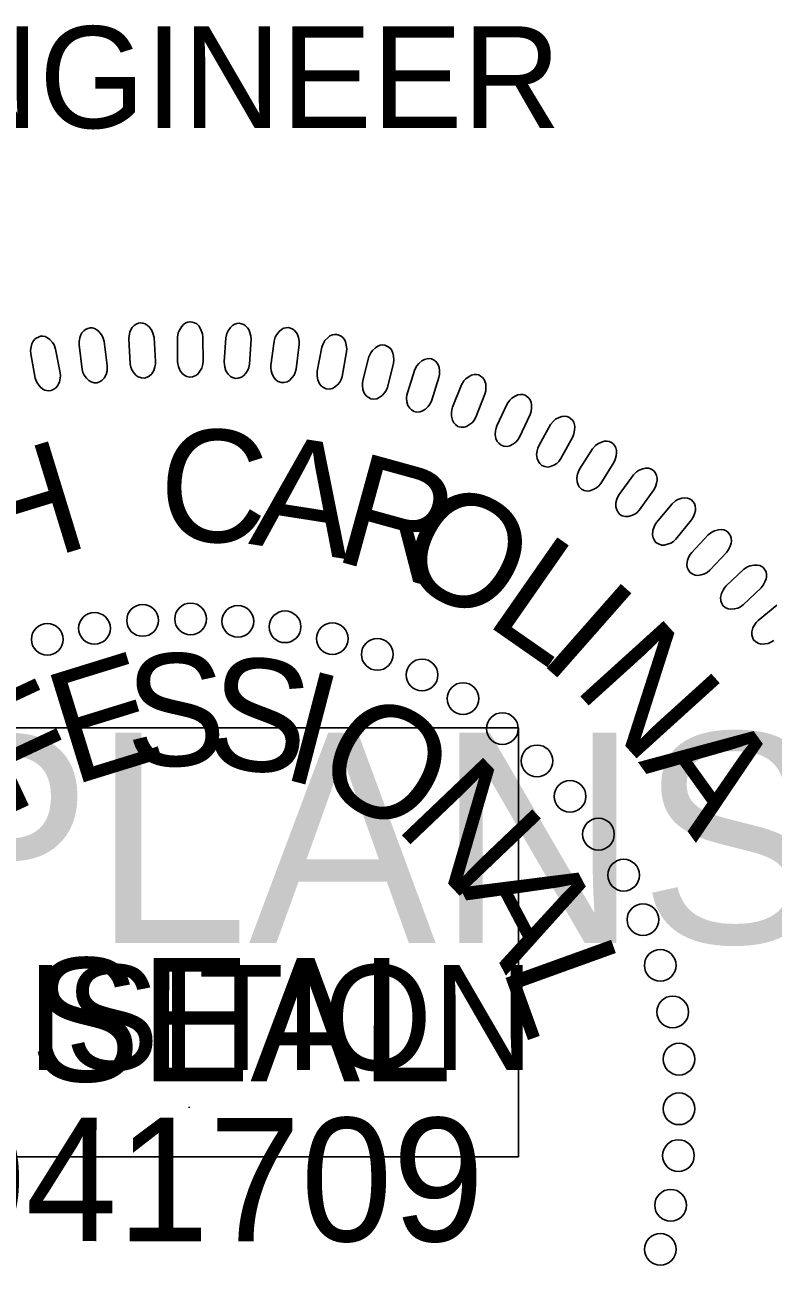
# Model space of a CAD drawing. Extents: x 18938 to 19565, y 6931 to 7973.
# Drawn here: x 19372.4 to 19377.32, y 7208.38 to 7216.53 of the extents above; entities that cross this region are included whole.
import ezdxf

# ---------------------------------------------------------------- set-up
doc = ezdxf.new("R2010")
doc.units = 0
for name, color, linetype in [('Old_Level_10', 7, 'Continuous'), ('Prop Pavement Schedule Description CELL', 7, 'Continuous'), ('Scratch_Level_5', 7, 'Continuous'), ('Typical Pavement Slope Information CELL', 7, 'Continuous')]:
    doc.layers.add(name, color=color, linetype=linetype)

# ---------------------------------------------------------------- blocks, each defined once
blk = doc.blocks.new('Gregory K. Goins')
at = {"layer": 'Old_Level_10'}
blk.add_line((-51.239, 50.97), (-51.239, 50.923), dxfattribs=at)
for points in [[(-55.384, 88.444), (-55.538, 89.661), (-55.602, 89.875), (-55.672, 90.006), (-55.804, 90.161), (-55.914, 90.257), (-56.035, 90.322), (-56.145, 90.349), (-56.258, 90.355), (-56.367, 90.321), (-56.482, 90.276), (-56.578, 90.204), (-56.67, 90.092), (-56.719, 90.005), (-56.767, 89.848), (-56.804, 89.663), (-56.806, 89.502), (-56.656, 88.254), (-56.613, 88.088), (-56.551, 87.955), (-56.442, 87.808), (-56.313, 87.684), (-56.207, 87.617), (-56.044, 87.577), (-55.893, 87.576), (-55.75, 87.634), (-55.652, 87.697), (-55.538, 87.812), (-55.441, 87.995), (-55.397, 88.181), (-55.384, 88.313)], [(-52.946, 88.647), (-53.023, 89.871), (-53.074, 90.088), (-53.135, 90.223), (-53.257, 90.386), (-53.361, 90.49), (-53.478, 90.562), (-53.585, 90.596), (-53.698, 90.608), (-53.809, 90.581), (-53.926, 90.544), (-54.027, 90.478), (-54.125, 90.372), (-54.18, 90.288), (-54.238, 90.135), (-54.286, 89.952), (-54.298, 89.792), (-54.227, 88.537), (-54.195, 88.369), (-54.141, 88.232), (-54.042, 88.079), (-53.921, 87.947), (-53.819, 87.873), (-53.658, 87.823), (-53.508, 87.812), (-53.361, 87.862), (-53.26, 87.918), (-53.139, 88.026), (-53.031, 88.202), (-52.975, 88.386), (-52.953, 88.517)], [(-51.831, 88.656), (-51.831, 89.882), (-51.793, 90.102), (-51.74, 90.242), (-51.628, 90.411), (-51.531, 90.521), (-51.419, 90.601), (-51.315, 90.64), (-51.202, 90.66), (-51.09, 90.64), (-50.97, 90.61), (-50.866, 90.551), (-50.761, 90.451), (-50.701, 90.37), (-50.634, 90.221), (-50.574, 90.042), (-50.552, 89.882), (-50.545, 88.626), (-50.567, 88.456), (-50.613, 88.316), (-50.702, 88.157), (-50.815, 88.017), (-50.912, 87.938), (-51.069, 87.878), (-51.218, 87.858), (-51.367, 87.898), (-51.472, 87.947), (-51.6, 88.047), (-51.719, 88.217), (-51.786, 88.397), (-51.816, 88.526)], [(-49.472, 88.629), (-49.394, 89.854), (-49.344, 90.07), (-49.282, 90.206), (-49.159, 90.368), (-49.056, 90.472), (-48.939, 90.544), (-48.832, 90.577), (-48.718, 90.59), (-48.608, 90.563), (-48.49, 90.526), (-48.39, 90.46), (-48.291, 90.354), (-48.237, 90.27), (-48.179, 90.117), (-48.131, 89.934), (-48.118, 89.773), (-48.191, 88.518), (-48.223, 88.35), (-48.277, 88.214), (-48.377, 88.061), (-48.497, 87.928), (-48.599, 87.854), (-48.76, 87.805), (-48.911, 87.794), (-49.057, 87.843), (-49.158, 87.9), (-49.279, 88.008), (-49.387, 88.184), (-49.443, 88.368), (-49.465, 88.499)], [(-47.109, 88.454), (-46.955, 89.671), (-46.891, 89.884), (-46.821, 90.016), (-46.689, 90.17), (-46.578, 90.267), (-46.457, 90.332), (-46.348, 90.359), (-46.235, 90.364), (-46.126, 90.33), (-46.011, 90.285), (-45.915, 90.213), (-45.823, 90.101), (-45.774, 90.014), (-45.726, 89.857), (-45.69, 89.671), (-45.687, 89.511), (-45.838, 88.263), (-45.881, 88.097), (-45.943, 87.965), (-46.052, 87.818), (-46.181, 87.693), (-46.287, 87.626), (-46.451, 87.587), (-46.601, 87.585), (-46.745, 87.644), (-46.842, 87.706), (-46.956, 87.821), (-47.054, 88.005), (-47.097, 88.191), (-47.111, 88.324)], [(-57.766, 88.076), (-57.995, 89.281), (-58.073, 89.489), (-58.15, 89.617), (-58.292, 89.763), (-58.408, 89.852), (-58.533, 89.91), (-58.643, 89.929), (-58.758, 89.928), (-58.864, 89.887), (-58.975, 89.835), (-59.067, 89.757), (-59.152, 89.639), (-59.195, 89.55), (-59.233, 89.39), (-59.258, 89.203), (-59.251, 89.042), (-59.023, 87.806), (-58.969, 87.644), (-58.899, 87.515), (-58.781, 87.375), (-58.645, 87.259), (-58.534, 87.199), (-58.369, 87.169), (-58.219, 87.178), (-58.079, 87.245), (-57.985, 87.314), (-57.879, 87.435), (-57.794, 87.624), (-57.761, 87.813), (-57.756, 87.946)], [(-44.77, 88.168), (-44.54, 89.372), (-44.462, 89.581), (-44.384, 89.708), (-44.242, 89.854), (-44.126, 89.943), (-44.001, 90), (-43.891, 90.02), (-43.777, 90.019), (-43.671, 89.978), (-43.559, 89.926), (-43.467, 89.848), (-43.383, 89.73), (-43.339, 89.641), (-43.301, 89.481), (-43.276, 89.294), (-43.284, 89.132), (-43.513, 87.897), (-43.567, 87.735), (-43.637, 87.606), (-43.755, 87.466), (-43.891, 87.35), (-44.002, 87.29), (-44.167, 87.26), (-44.318, 87.269), (-44.457, 87.336), (-44.55, 87.405), (-44.656, 87.527), (-44.742, 87.716), (-44.775, 87.904), (-44.779, 88.038)], [(-42.465, 87.694), (-42.159, 88.882), (-42.069, 89.085), (-41.983, 89.208), (-41.832, 89.344), (-41.711, 89.426), (-41.582, 89.475), (-41.471, 89.488), (-41.357, 89.479), (-41.254, 89.432), (-41.145, 89.373), (-41.059, 89.289), (-40.983, 89.167), (-40.945, 89.075), (-40.917, 88.913), (-40.903, 88.724), (-40.921, 88.563), (-41.227, 87.345), (-41.291, 87.187), (-41.37, 87.062), (-41.496, 86.93), (-41.639, 86.823), (-41.753, 86.769), (-41.92, 86.751), (-42.07, 86.769), (-42.204, 86.845), (-42.293, 86.919), (-42.392, 87.047), (-42.466, 87.241), (-42.486, 87.432), (-42.483, 87.564)], [(-40.215, 87.072), (-39.835, 88.239), (-39.732, 88.436), (-39.639, 88.552), (-39.48, 88.679), (-39.353, 88.753), (-39.222, 88.794), (-39.11, 88.8), (-38.997, 88.784), (-38.897, 88.73), (-38.793, 88.664), (-38.711, 88.575), (-38.643, 88.449), (-38.611, 88.354), (-38.593, 88.191), (-38.592, 88.002), (-38.619, 87.843), (-39.001, 86.646), (-39.075, 86.491), (-39.161, 86.372), (-39.295, 86.248), (-39.446, 86.151), (-39.562, 86.105), (-39.73, 86.096), (-39.879, 86.124), (-40.008, 86.208), (-40.092, 86.288), (-40.183, 86.422), (-40.244, 86.62), (-40.252, 86.811), (-40.24, 86.944)], [(-37.931, 86.337), (-37.48, 87.477), (-37.364, 87.667), (-37.264, 87.778), (-37.097, 87.895), (-36.966, 87.961), (-36.833, 87.993), (-36.721, 87.992), (-36.609, 87.97), (-36.513, 87.91), (-36.412, 87.838), (-36.337, 87.743), (-36.276, 87.612), (-36.25, 87.516), (-36.242, 87.352), (-36.253, 87.163), (-36.291, 87.007), (-36.747, 85.835), (-36.831, 85.686), (-36.924, 85.573), (-37.066, 85.458), (-37.221, 85.369), (-37.341, 85.331), (-37.509, 85.333), (-37.656, 85.37), (-37.78, 85.462), (-37.859, 85.547), (-37.94, 85.686), (-37.988, 85.888), (-37.985, 86.08), (-37.965, 86.211)], [(-35.69, 85.403), (-35.167, 86.513), (-35.04, 86.695), (-34.933, 86.799), (-34.76, 86.905), (-34.625, 86.963), (-34.49, 86.987), (-34.378, 86.979), (-34.268, 86.949), (-34.175, 86.883), (-34.079, 86.805), (-34.01, 86.706), (-33.958, 86.571), (-33.938, 86.474), (-33.941, 86.309), (-33.963, 86.122), (-34.011, 85.968), (-34.54, 84.828), (-34.632, 84.684), (-34.733, 84.577), (-34.882, 84.471), (-35.043, 84.392), (-35.165, 84.361), (-35.332, 84.374), (-35.476, 84.42), (-35.593, 84.52), (-35.667, 84.609), (-35.74, 84.754), (-35.775, 84.958), (-35.76, 85.149), (-35.732, 85.279)], [(-33.566, 84.388), (-32.975, 85.462), (-32.836, 85.636), (-32.723, 85.734), (-32.543, 85.828), (-32.405, 85.877), (-32.268, 85.893), (-32.158, 85.878), (-32.05, 85.841), (-31.961, 85.77), (-31.871, 85.686), (-31.808, 85.583), (-31.764, 85.445), (-31.75, 85.346), (-31.763, 85.183), (-31.798, 84.997), (-31.854, 84.846), (-32.454, 83.742), (-32.555, 83.604), (-32.662, 83.503), (-32.817, 83.407), (-32.983, 83.338), (-33.107, 83.315), (-33.273, 83.338), (-33.414, 83.393), (-33.526, 83.5), (-33.593, 83.594), (-33.656, 83.743), (-33.679, 83.949), (-33.652, 84.139), (-33.616, 84.267)], [(-31.508, 83.203), (-30.85, 84.238), (-30.701, 84.403), (-30.582, 84.493), (-30.397, 84.576), (-30.256, 84.617), (-30.118, 84.624), (-30.009, 84.602), (-29.903, 84.558), (-29.819, 84.481), (-29.735, 84.392), (-29.678, 84.285), (-29.643, 84.145), (-29.636, 84.046), (-29.659, 83.883), (-29.705, 83.699), (-29.771, 83.553), (-30.439, 82.488), (-30.549, 82.357), (-30.661, 82.264), (-30.823, 82.177), (-30.992, 82.119), (-31.117, 82.103), (-31.282, 82.137), (-31.418, 82.201), (-31.523, 82.314), (-31.585, 82.413), (-31.639, 82.565), (-31.649, 82.772), (-31.609, 82.96), (-31.565, 83.085)], [(-29.508, 81.929), (-28.787, 82.921), (-28.628, 83.078), (-28.503, 83.16), (-28.313, 83.231), (-28.17, 83.262), (-28.032, 83.261), (-27.924, 83.231), (-27.821, 83.182), (-27.742, 83.1), (-27.664, 83.005), (-27.614, 82.896), (-27.588, 82.753), (-27.586, 82.653), (-27.62, 82.493), (-27.677, 82.313), (-27.753, 82.17), (-28.486, 81.149), (-28.604, 81.026), (-28.722, 80.939), (-28.888, 80.862), (-29.061, 80.815), (-29.187, 80.808), (-29.349, 80.852), (-29.481, 80.924), (-29.579, 81.044), (-29.634, 81.146), (-29.679, 81.301), (-29.675, 81.509), (-29.624, 81.694), (-29.572, 81.816)], [(-27.614, 80.513), (-26.831, 81.458), (-26.663, 81.603), (-26.534, 81.678), (-26.339, 81.737), (-26.194, 81.76), (-26.057, 81.749), (-25.951, 81.713), (-25.852, 81.657), (-25.778, 81.571), (-25.705, 81.471), (-25.663, 81.358), (-25.646, 81.215), (-25.65, 81.115), (-25.695, 80.957), (-25.762, 80.78), (-25.846, 80.643), (-26.642, 79.671), (-26.768, 79.554), (-26.892, 79.475), (-27.062, 79.41), (-27.238, 79.373), (-27.364, 79.373), (-27.523, 79.428), (-27.65, 79.508), (-27.74, 79.634), (-27.789, 79.739), (-27.823, 79.897), (-27.807, 80.103), (-27.744, 80.285), (-27.684, 80.404)], [(-25.842, 78.999), (-25.002, 79.893), (-24.825, 80.028), (-24.691, 80.094), (-24.493, 80.14), (-24.347, 80.154), (-24.211, 80.135), (-24.107, 80.093), (-24.011, 80.03), (-23.944, 79.939), (-23.877, 79.835), (-23.841, 79.72), (-23.834, 79.576), (-23.845, 79.476), (-23.898, 79.321), (-23.977, 79.15), (-24.07, 79.018), (-24.926, 78.097), (-25.058, 77.989), (-25.186, 77.918), (-25.361, 77.864), (-25.538, 77.838), (-25.664, 77.847), (-25.819, 77.91), (-25.942, 77.998), (-26.023, 78.13), (-26.065, 78.238), (-26.09, 78.397), (-26.061, 78.603), (-25.987, 78.779), (-25.92, 78.894)], [(-24.098, 77.306), (-23.203, 78.145), (-23.018, 78.268), (-22.88, 78.326), (-22.68, 78.36), (-22.533, 78.364), (-22.399, 78.337), (-22.297, 78.288), (-22.206, 78.22), (-22.144, 78.124), (-22.084, 78.017), (-22.056, 77.899), (-22.057, 77.755), (-22.075, 77.657), (-22.138, 77.505), (-22.227, 77.339), (-22.328, 77.213), (-23.24, 76.348), (-23.379, 76.248), (-23.511, 76.185), (-23.689, 76.142), (-23.867, 76.128), (-23.992, 76.144), (-24.143, 76.218), (-24.26, 76.313), (-24.334, 76.449), (-24.369, 76.56), (-24.383, 76.721), (-24.341, 76.924), (-24.256, 77.096), (-24.182, 77.206)]]:
    blk.add_lwpolyline(points, close=True, dxfattribs=at)
blk.add_lwpolyline([(-21.69, 74.55), (-21.834, 74.459), (-21.971, 74.404), (-22.151, 74.372), (-22.33, 74.369), (-22.453, 74.393), (-22.6, 74.476), (-22.71, 74.579), (-22.774, 74.719), (-22.803, 74.832), (-22.807, 74.993), (-22.752, 75.193), (-22.657, 75.36), (-22.576, 75.465), (-22.486, 75.559), (-21.54, 76.341)], dxfattribs=at)
for centre in [(-56.031, 75.163), (-53.603, 75.56), (-51.174, 75.639), (-48.785, 75.519), (-46.397, 75.239), (-58.42, 74.606), (-44.008, 74.641), (-41.739, 73.843), (-39.47, 72.807), (-37.4, 71.611), (-35.41, 70.097), (-33.659, 68.463), (-31.987, 66.669), (-30.554, 64.757), (-29.281, 62.685), (-28.309, 60.436), (-27.434, 58.125), (-26.797, 55.774), (-26.48, 53.384), (-26.48, 50.874), (-26.51, 48.51), (-26.909, 46.001), (-27.427, 43.77)]:
    blk.add_circle(centre, 0.801, dxfattribs=at)
for s, height, rotation, p in [('C', 5.669, 357.58768, (-52.856, 79.65)), ('A', 5.669, 351.09832, (-48.281, 79.442)), ('H', 5.669, 17.05575, (-61.361, 77.767)), ('R', 5.669, 344.60896, (-44.074, 78.648)), ('O', 5.669, 331.63025, (-41.119, 77.994)), ('L', 5.669, 325.14089, (-36.386, 75.463)), ('I', 5.669, 318.65154, (-33.693, 73.61)), ('N', 5.669, 312.16218, (-31.888, 72.189)), ('E', 5.669, 17.16862, (-57.165, 67.198)), ('S', 5.669, 1.28903, (-54.398, 68.157)), ('S', 5.669, 353.34923, (-50.537, 68.259)), ('I', 5.669, 345.40944, (-46.736, 67.627)), ('F', 5.669, 25.10842, (-60.555, 65.659)), ('O', 5.669, 329.52984, (-45.233, 67.455)), ('A', 5.669, 305.67282, (-28.568, 68.409)), ('N', 5.669, 313.65025, (-40.921, 65.151)), ('A', 5.669, 297.77065, (-37.584, 62.07)), ('L', 5.669, 289.83086, (-35.46, 58.076)), ('SEAL', 6.2363, 359.98136, (-59.282, 52.264)), ('041709', 6.2363, 359.98136, (-64.157, 44.186))]:
    blk.add_text(s, height=height, rotation=rotation, dxfattribs=at).set_placement(p)

msp = doc.modelspace()

# ---------------------------------------------------------------- linework, layer by layer
at = {"layer": 'Scratch_Level_5'}
msp.add_lwpolyline([(19358.0043, 7209.0943), (19358.0043, 7211.9143), (19375.6443, 7211.9143), (19375.6443, 7209.0943)], close=True, dxfattribs=at)

# ---------------------------------------------------------------- block references
at = {"layer": 'Prop Pavement Schedule Description CELL', "xscale": 0.13, "yscale": 0.13}
msp.add_blockref('Gregory K. Goins', (19380.142, 7202.796), dxfattribs=at)

# ---------------------------------------------------------------- texts
at = {"layer": 'Scratch_Level_5'}
for s, height, p in [('INCOMPLETE PLANS', 1.3824, (19359.0783, 7210.4983)), ('DO NOT USE FOR R/W ACQUISITION', 0.6912, (19359.4683, 7209.6643))]:
    msp.add_text(s, height=height, dxfattribs=at).set_placement(p)
at = {"layer": 'Typical Pavement Slope Information CELL'}
msp.add_text('ENGINEER', height=0.66866, dxfattribs=at).set_placement((19371.2523, 7215.8546))

doc.saveas('drawing.dxf')
